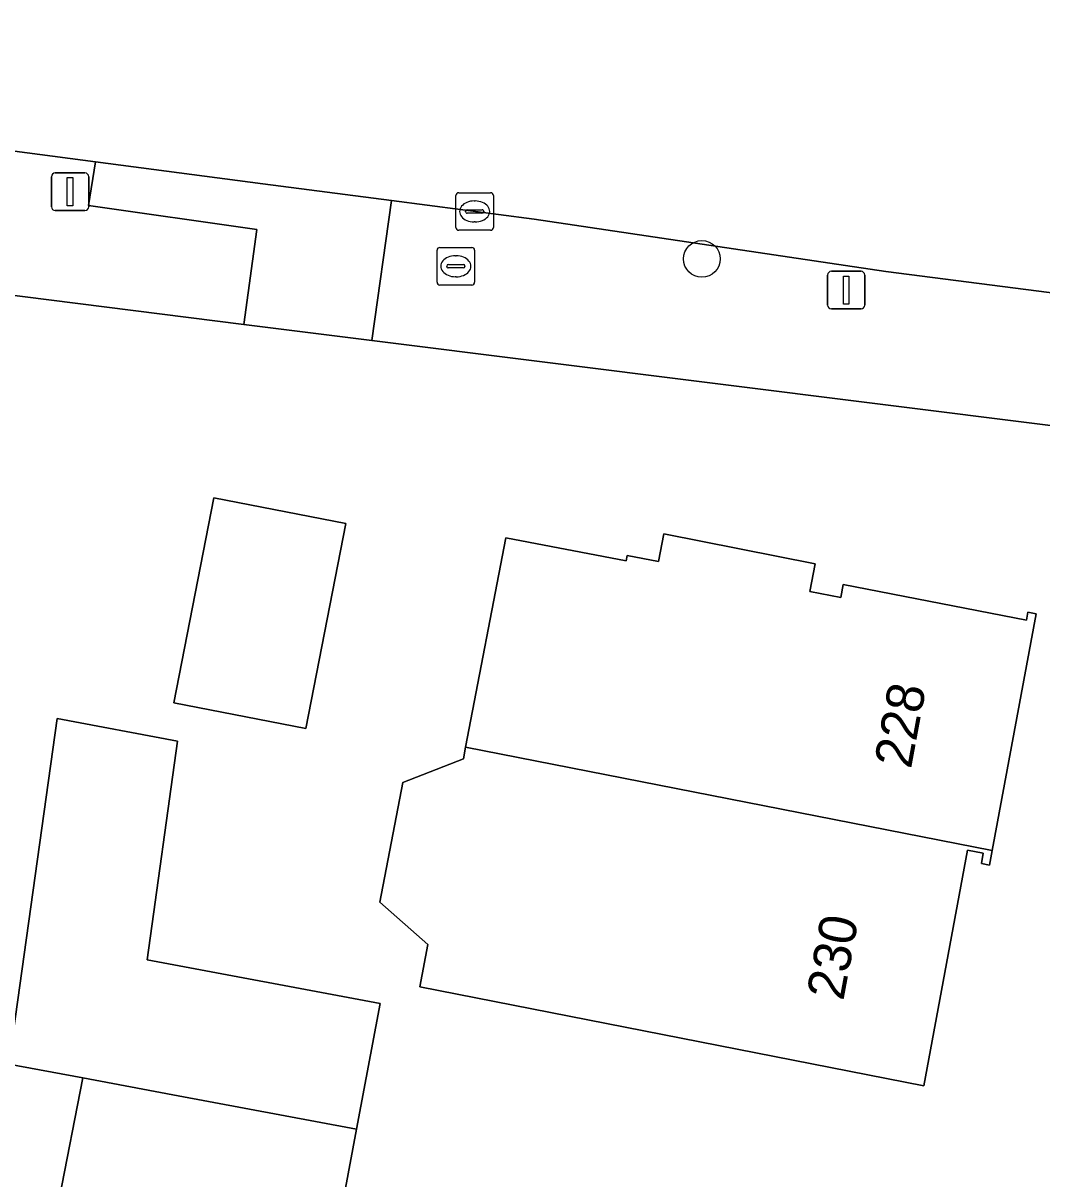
# Model space of a CAD drawing. Extents: x 161258 to 161838, y 380833 to 381727.
# Drawn here: x 161737.48 to 161764.62, y 381304.33 to 381335.11 of the extents above; entities that cross this region are included whole.
import ezdxf

# ---------------------------------------------------------------- set-up
doc = ezdxf.new("R2010")
doc.units = 0
for name, color, linetype in [('IMGEO_Boom', 7, 'Continuous'), ('IMGEO_Brandkraan', 7, 'Continuous'), ('IMGEO_Erf', 7, 'Continuous'), ('IMGEO_Kolk', 7, 'Continuous'), ('IMGEO_Lichtmast', 7, 'Continuous'), ('IMGEO_Pand', 7, 'Continuous'), ('IMGEO_Pand_nummerreeks', 7, 'Continuous'), ('IMGEO_Rijbaan_lokaal_open', 7, 'Continuous'), ('IMGEO_Voetpad_open', 7, 'Continuous')]:
    doc.layers.add(name, color=color, linetype=linetype)

msp = doc.modelspace()

# ---------------------------------------------------------------- linework, layer by layer
at = {"layer": 'IMGEO_Boom'}
msp.add_circle((161755.562, 381328.829), 0.489, dxfattribs=at)
at = {"layer": 'IMGEO_Brandkraan'}
for p, q in [((161748.506, 381328.208), (161748.506, 381329.06)), ((161748.581, 381329.134), (161749.433, 381329.134)), ((161748.994, 381328.914), (161749.019, 381328.914)), ((161749.507, 381329.06), (161749.507, 381328.208)), ((161748.765, 381328.628), (161748.765, 381328.64)), ((161749.203, 381328.591), (161748.805, 381328.591)), ((161748.808, 381328.677), (161749.206, 381328.677)), ((161749.249, 381328.64), (161749.249, 381328.628)), ((161749.017, 381328.354), (161748.992, 381328.354)), ((161749.433, 381328.134), (161748.581, 381328.134))]:
    msp.add_line(p, q, dxfattribs=at)
for points in [[(161748.506, 381328.208), (161748.506, 381329.06)], [(161748.581, 381329.134), (161749.433, 381329.134)], [(161749.507, 381329.06), (161749.507, 381328.208)], [(161749.433, 381328.134), (161748.581, 381328.134)]]:
    msp.add_lwpolyline(points, dxfattribs=at)
for centre, radius, start, end in [((161748.583, 381329.058), 0.0765, 91.552, 178.448), ((161748.583, 381329.058), 0.0765, 91.552, 178.448), ((161749.431, 381329.058), 0.0765, 1.552, 88.448), ((161749.431, 381329.058), 0.0765, 1.552, 88.448), ((161748.805, 381328.637), 0.0403, 85.8775, 175.7526), ((161748.802, 381328.627), 0.0366, 178.938, 274.7102), ((161749.206, 381328.634), 0.043, 264.8664, 352.4533), ((161749.21, 381328.639), 0.0386, 1.7309, 96.639), ((161748.583, 381328.21), 0.0765, 181.552, 268.448), ((161748.583, 381328.21), 0.0765, 181.552, 268.448), ((161749.431, 381328.21), 0.0765, 271.552, 358.448), ((161749.431, 381328.21), 0.0765, 271.552, 358.448)]:
    msp.add_arc(centre, radius, start, end, dxfattribs=at)
for centre, major_axis, ratio, start_param, end_param in [((161748.993, 381328.634), (-0.387, 0.002), 0.722429, 4.712389, 7.853982), ((161749.018, 381328.634), (-0.39, 0.002), 0.717154, 1.570796, 4.712389)]:
    msp.add_ellipse(centre, major_axis=major_axis, ratio=ratio, start_param=start_param, end_param=end_param, dxfattribs=at)
at = {"layer": 'IMGEO_Erf'}
msp.add_lwpolyline([(161769.385, 381323.827), (161746.772, 381326.654), (161743.36, 381327.08), (161725.655, 381329.321), (161722.039, 381329.767), (161709.981, 381331.253), (161709.582, 381328.497), (161707.353, 381328.782), (161703.558, 381329.267), (161690.653, 381330.917), (161687.235, 381331.354), (161668.929, 381333.694), (161666.159, 381311.809), (161665.334, 381305.29), (161663, 381286.849), (161662.641, 381284.007), (161661.905, 381278.195)], dxfattribs=at)
for points in [[(161741.491, 381317.008), (161742.56, 381322.467), (161746.075, 381321.779), (161745.007, 381316.32)], [(161750.335, 381321.403), (161753.546, 381320.788), (161753.574, 381320.934), (161754.408, 381320.771), (161754.552, 381321.505), (161758.584, 381320.712), (161758.439, 381319.975), (161759.263, 381319.814), (161759.33, 381320.156), (161764.207, 381319.203), (161764.249, 381319.418), (161764.464, 381319.375), (161763.296, 381313.076), (161763.224, 381312.686), (161763.009, 381312.729), (161763.059, 381313), (161762.641, 381313.078), (161761.474, 381306.803), (161748.044, 381309.442), (161748.26, 381310.571), (161746.984, 381311.699), (161747.594, 381314.886), (161749.207, 381315.512), (161749.267, 381315.826)], [(161746.736, 381295.425), (161742.281, 381296.299), (161743.072, 381300.327), (161744.676, 381300.012), (161745.156, 381302.458), (161738.434, 381303.783), (161739.069, 381307.013), (161737.099, 381307.382), (161738.382, 381316.587), (161741.592, 381315.986), (161740.78, 381310.162), (161746.989, 381309), (161746.362, 381305.647), (161745.82, 381302.749), (161747.205, 381302.476), (161755.905, 381300.762), (161760.811, 381299.8), (161760.341, 381297.293), (161761.078, 381297.154), (161760.433, 381293.711), (161759.696, 381293.85), (161759.522, 381292.917), (161754.616, 381293.879)]]:
    msp.add_lwpolyline(points, close=True, dxfattribs=at)
at = {"layer": 'IMGEO_Kolk'}
for p, q in [((161749.007, 381329.667), (161749.007, 381330.519)), ((161749.082, 381330.593), (161749.934, 381330.593)), ((161750.008, 381330.519), (161750.008, 381329.667)), ((161749.309, 381330.136), (161749.707, 381330.136)), ((161749.495, 381330.373), (161749.52, 381330.373)), ((161749.266, 381330.087), (161749.266, 381330.099)), ((161749.704, 381330.05), (161749.306, 381330.05)), ((161749.75, 381330.099), (161749.75, 381330.087)), ((161749.934, 381329.593), (161749.082, 381329.593)), ((161749.518, 381329.813), (161749.493, 381329.813))]:
    msp.add_line(p, q, dxfattribs=at)
for points in [[(161749.007, 381329.667), (161749.007, 381330.519)], [(161749.082, 381330.593), (161749.934, 381330.593)], [(161750.008, 381330.519), (161750.008, 381329.667)], [(161749.934, 381329.593), (161749.082, 381329.593)]]:
    msp.add_lwpolyline(points, dxfattribs=at)
for centre, radius, start, end in [((161749.084, 381330.517), 0.0765, 91.552, 178.448), ((161749.084, 381330.517), 0.0765, 91.552, 178.448), ((161749.932, 381330.517), 0.0765, 1.552, 88.448), ((161749.932, 381330.517), 0.0765, 1.552, 88.448), ((161749.306, 381330.096), 0.0403, 85.8775, 175.7526), ((161749.711, 381330.098), 0.0386, 1.7309, 96.639), ((161749.303, 381330.086), 0.0366, 178.938, 274.7102), ((161749.707, 381330.093), 0.043, 264.8664, 352.4533), ((161749.084, 381329.669), 0.0765, 181.552, 268.448), ((161749.084, 381329.669), 0.0765, 181.552, 268.448), ((161749.932, 381329.669), 0.0765, 271.552, 358.448), ((161749.932, 381329.669), 0.0765, 271.552, 358.448)]:
    msp.add_arc(centre, radius, start, end, dxfattribs=at)
for centre, major_axis, ratio, start_param, end_param in [((161749.494, 381330.093), (-0.387, 0.002), 0.722429, 4.712389, 7.853982), ((161749.519, 381330.093), (-0.39, 0.002), 0.717154, 1.570796, 4.712389)]:
    msp.add_ellipse(centre, major_axis=major_axis, ratio=ratio, start_param=start_param, end_param=end_param, dxfattribs=at)
at = {"layer": 'IMGEO_Lichtmast'}
for p, q in [((161738.335, 381331.12), (161739.125, 381331.12)), ((161739.125, 381331.12), (161738.335, 381331.12)), ((161738.235, 381330.22), (161738.235, 381331.02)), ((161738.235, 381331.02), (161738.235, 381330.22)), ((161739.225, 381331.02), (161739.225, 381330.22)), ((161739.225, 381330.22), (161739.225, 381331.02)), ((161739.125, 381330.12), (161738.335, 381330.12)), ((161738.335, 381330.12), (161739.125, 381330.12)), ((161758.911, 381327.599), (161758.911, 381328.399)), ((161758.911, 381328.399), (161758.911, 381327.599)), ((161759.011, 381328.499), (161759.801, 381328.499)), ((161759.801, 381328.499), (161759.011, 381328.499)), ((161759.901, 381328.399), (161759.901, 381327.599)), ((161759.901, 381327.599), (161759.901, 381328.399)), ((161759.801, 381327.499), (161759.011, 381327.499)), ((161759.011, 381327.499), (161759.801, 381327.499))]:
    msp.add_line(p, q, dxfattribs=at)
for points in [[(161738.655, 381330.995), (161738.805, 381330.995), (161738.805, 381330.245), (161738.655, 381330.245), (161738.655, 381330.995)], [(161759.331, 381328.374), (161759.481, 381328.374), (161759.481, 381327.624), (161759.331, 381327.624), (161759.331, 381328.374)]]:
    msp.add_lwpolyline(points, dxfattribs=at)
for centre, start, end in [((161738.335, 381331.02), 90, 180), ((161738.335, 381331.02), 90, 180), ((161739.125, 381331.02), 0, 90), ((161739.125, 381331.02), 360, 90), ((161738.335, 381330.22), 180, 270), ((161738.335, 381330.22), 180, 270), ((161739.125, 381330.22), 270, 0), ((161739.125, 381330.22), 270, 0), ((161759.011, 381328.399), 90, 180), ((161759.011, 381328.399), 90, 180), ((161759.801, 381328.399), 0, 90), ((161759.801, 381328.399), 360, 90), ((161759.011, 381327.599), 180, 270), ((161759.011, 381327.599), 180, 270), ((161759.801, 381327.599), 270, 0), ((161759.801, 381327.599), 270, 0)]:
    msp.add_arc(centre, 0.1, start, end, dxfattribs=at)
at = {"layer": 'IMGEO_Pand'}
for points in [[(161745.007, 381316.32), (161746.075, 381321.779), (161742.56, 381322.467), (161741.491, 381317.008)], [(161763.296, 381313.076), (161764.464, 381319.375), (161764.249, 381319.418), (161764.207, 381319.203), (161759.33, 381320.156), (161759.263, 381319.814), (161758.439, 381319.975), (161758.584, 381320.712), (161754.552, 381321.505), (161754.408, 381320.771), (161753.574, 381320.934), (161753.546, 381320.788), (161750.335, 381321.403), (161749.267, 381315.826)], [(161739.069, 381307.013), (161741.466, 381306.564), (161746.362, 381305.647), (161746.989, 381309), (161740.78, 381310.162), (161741.592, 381315.986), (161738.382, 381316.587), (161737.099, 381307.382)], [(161762.641, 381313.078), (161763.059, 381313), (161763.009, 381312.729), (161763.224, 381312.686), (161763.296, 381313.076), (161749.267, 381315.826), (161749.207, 381315.512), (161747.594, 381314.886), (161746.984, 381311.699), (161748.26, 381310.571), (161748.044, 381309.442), (161761.474, 381306.803)], [(161746.362, 381305.647), (161741.466, 381306.564), (161739.069, 381307.013), (161738.434, 381303.783), (161745.156, 381302.458), (161745.236, 381302.864), (161745.82, 381302.749)]]:
    msp.add_lwpolyline(points, close=True, dxfattribs=at)
at = {"layer": 'IMGEO_Rijbaan_lokaal_open'}
msp.add_lwpolyline([(161709.868, 381335.11), (161710.44, 381335.039), (161720.164, 381333.823), (161722.528, 381333.542), (161726.14, 381333.113), (161729.96, 381332.659), (161739.408, 381331.414), (161743.86, 381330.828), (161747.288, 381330.383), (161751.089, 381329.889), (161760.466, 381328.497), (161768.822, 381327.424)], dxfattribs=at)
at = {"layer": 'IMGEO_Voetpad_open'}
for points in [[(161739.408, 381331.414), (161729.96, 381332.659), (161726.14, 381333.113), (161725.655, 381329.321), (161743.36, 381327.08), (161743.7, 381329.615), (161739.222, 381330.253)], [(161747.288, 381330.383), (161743.86, 381330.828), (161739.408, 381331.414), (161739.222, 381330.253), (161743.7, 381329.615), (161743.36, 381327.08), (161746.772, 381326.654)]]:
    msp.add_lwpolyline(points, close=True, dxfattribs=at)
msp.add_lwpolyline([(161768.822, 381327.424), (161760.466, 381328.497), (161751.089, 381329.889), (161747.288, 381330.383), (161746.772, 381326.654), (161769.385, 381323.827), (161771.375, 381324.109)], dxfattribs=at)

# ---------------------------------------------------------------- texts
at = {"layer": 'IMGEO_Pand_nummerreeks'}
for s, rotation, p in [('228', 79.4978, (161761.131, 381315.226)), ('230', 79.4635, (161759.328, 381309.05))]:
    msp.add_text(s, height=1, rotation=rotation, dxfattribs=at).set_placement(p)

doc.saveas('drawing.dxf')
